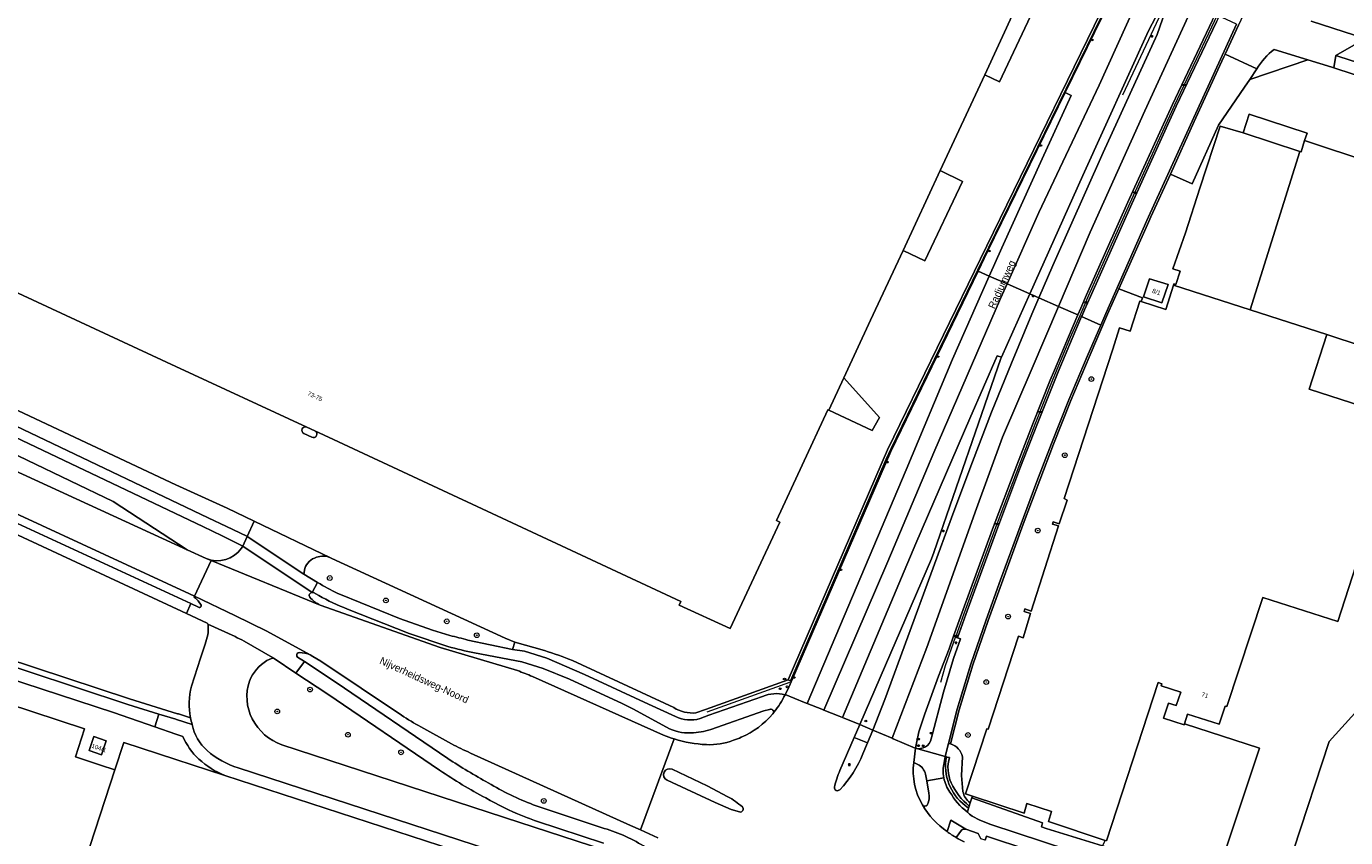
# Model space of a CAD drawing. Header units: metres. Extents: x 151448 to 154749, y 463108 to 465296.
# Tile 331 of 449: x 152975 to 153199, y 464502 to 464640. Entities that reach past the tile are written whole.
import ezdxf
from ezdxf.enums import TextEntityAlignment as Align

# ---------------------------------------------------------------- set-up
doc = ezdxf.new("R2010")
doc.units = ezdxf.units.M
doc.layers.get('0').update_dxf_attribs({"lineweight": 9})
for name, color, linetype, lineweight in [('B-PV-GR-BEPLANTING_CULTUUR_BODEMBEDEKKER-GV', 253, 'Continuous', 9), ('B-PV-GR-BOOM-S', 253, 'Continuous', 9), ('B-PV-IE-MEUBILAIR-S', 253, 'Continuous', 9), ('B-PV-IE-MEUBILAIR_WEGMEUBILAIR-G', 253, 'Continuous', 9), ('B-PV-IE-TERREINAFSCHEIDING_KUNSTMATIG_HEKWERK-G', 253, 'Continuous', 9), ('B-PV-IE-TERREINAFSCHEIDING_KUNSTMATIG_MUUR-G', 253, 'Continuous', 9), ('B-PV-OG-BEBOUWING-GV', 1, 'Continuous', 9), ('B-PV-OG-BEBOUWING-T18', 2, 'Continuous', 9), ('B-PV-OG-TERREIN_BEGROEID-GV', 253, 'Continuous', 9), ('B-PV-OG-TERREIN_ERF-GV', 253, 'Continuous', 9), ('B-PV-OG-TOPOGRAFIE-T18', 2, 'Continuous', 9), ('B-PV-VH-GESLOTENVERHARDING-GV', 253, 'Continuous', 9), ('B-PV-VH-GESLOTENVERHARDING_ASFALT-GV', 253, 'Continuous', 9), ('B-PV-VH-OPENVERHARDING-GV', 253, 'Continuous', 9), ('B-PV-VH-OPENVERHARDING_BETONSTRAATSTEEN-GV', 253, 'Continuous', 9), ('B-PV-VH-OPENVERHARDING_TEGEL-GV', 253, 'Continuous', 9)]:
    doc.layers.add(name, color=color, linetype=linetype, lineweight=lineweight)
doc.styles.add('Drong', font='txt', dxfattribs={"height": 1.8})
doc.styles.add('NLCS-ISO', font='txt')

# ---------------------------------------------------------------- blocks, each defined once
blk = doc.blocks.new('SIE-MEUBILAIR_BORD_VERKEER-SO')
blk.add_lwpolyline([(-0.5625, -0.5625), (0.5625, -0.5625), (0.5625, 0.5625), (-0.5625, 0.5625)], close=True)
at = {"style": 'NLCS-ISO'}
blk.add_text('vb', height=0.75, dxfattribs=at).set_placement((0, 0), align=Align.MIDDLE_CENTER)
blk = doc.blocks.new('SIE-MEUBILAIR_BORD_WEGWIJZER-SO')
blk.add_lwpolyline([(-0.75, -0.75), (0.75, -0.75), (0.75, 0.75), (-0.75, 0.75)], close=True)
at = {"style": 'NLCS-ISO'}
blk.add_text('ww', height=0.75, dxfattribs=at).set_placement((0, 0.125), align=Align.MIDDLE_CENTER)
blk = doc.blocks.new('SIE-MEUBILAIR_PAAL_LICHTMAST-SO')
for points in [[(-0.6, 0), (-1, 0)], [(-0.7, 0.7), (-0.4, 0.4)], [(0, 1), (0, 0.6)], [(0.4, 0.4), (0.7, 0.7)], [(1, 0), (0.6, 0)], [(-0.7, -0.7), (-0.4, -0.4)], [(0, -0.6), (0, -1)], [(0.4, -0.4), (0.7, -0.7)]]:
    blk.add_lwpolyline(points)
blk.add_circle((0, 0), 0.5)
blk = doc.blocks.new('SIE-MEUBILAIR_PAAL_VRI-SO')
blk.add_circle((0, 0), 0.75)
at = {"style": 'NLCS-ISO'}
blk.add_text('vri', height=0.75, dxfattribs=at).set_placement((-0.1, 0.1), align=Align.MIDDLE_CENTER)
blk = doc.blocks.new('SIE-MEUBILAIR_PAAL_VERKEERSBORD-SO')
blk.add_circle((0, 0), 0.75)
at = {"style": 'NLCS-ISO'}
blk.add_text('vb', height=0.75, dxfattribs=at).set_placement((0, 0.1), align=Align.MIDDLE_CENTER)
blk = doc.blocks.new('SIE-MEUBILAIR_PAAL_DRUKKNOPPAAL-SO')
blk.add_circle((0, 0), 0.75)
at = {"style": 'NLCS-ISO'}
blk.add_text('dk', height=0.75, dxfattribs=at).set_placement((0, 0.1), align=Align.MIDDLE_CENTER)
blk = doc.blocks.new('SIE-MEUBILAIR_PAAL_HECTOMETER-SO')
blk.add_circle((0, 0), 0.75)
at = {"style": 'NLCS-ISO'}
blk.add_text('hm', height=0.75, dxfattribs=at).set_placement((0.2, 0.1), align=Align.MIDDLE_CENTER)
blk = doc.blocks.new('SIE-MEUBILAIR_PUT_KOLK-SO')
blk.add_ellipse((0, 0), major_axis=(1.25, 0), ratio=0.54)
at = {"style": 'NLCS-ISO'}
blk.add_text('klk', height=0.75, dxfattribs=at).set_placement((0, 0), align=Align.MIDDLE_CENTER)
blk = doc.blocks.new('SGR-BOOM_GBKN-SO')
at = {"linetype": 'ByBlock', "lineweight": 18}
h = blk.add_hatch(color=0, dxfattribs=at)
h.dxf.hatch_style = 1
edge = h.paths.add_edge_path()
edge.add_arc((0, 0), 0.25, 0, 360)
at = {"color": 0, "linetype": 'ByBlock', "lineweight": 18}
for radius in [2, 0.25]:
    blk.add_circle((0, 0), radius, dxfattribs=at)
at = {"color": 0, "linetype": 'ByBlock', "lineweight": 18, "style": 'NLCS-ISO'}
blk.add_attdef('SOORT', (2.5, 0), '', height=1.5, dxfattribs=at)

msp = doc.modelspace()

# ---------------------------------------------------------------- linework, layer by layer
at = {"layer": 'B-PV-GR-BEPLANTING_CULTUUR_BODEMBEDEKKER-GV', "flags": 128}
msp.add_lwpolyline([(153221.767, 464632.012), (153202.701, 464638.215), (153197.658, 464635.362), (153198.156, 464635.202), (153224.085, 464626.86)], close=True, dxfattribs=at)
for points in [[(153184.175, 464633.089), (153182.979, 464631.283), (153192.854, 464634.606), (153187.114, 464636.387)], [(153008.612, 464555.131), (153012.114, 464553.477), (153012.149, 464553.454), (153013.348, 464556.023), (153008.724, 464558.256), (153000, 464562.219), (152930.013, 464595.085), (152927.114, 464604.795), (152923.397, 464606.54), (152921.494, 464602.349)], [(152937.479, 464589.029), (152947.385, 464584.294), (153005.497, 464556.602), (153008.612, 464555.131)]]:
    msp.add_lwpolyline(points, dxfattribs=at)
at = {"layer": 'B-PV-GR-BEPLANTING_CULTUUR_BODEMBEDEKKER-GV'}
msp.add_lwpolyline([(153187.114, 464636.387, 0.0864861), (153184.175, 464633.089)], format="xyb", dxfattribs=at)
at = {"layer": 'B-PV-IE-MEUBILAIR_WEGMEUBILAIR-G', "flags": 128}
for points in [[(153161.437, 464649.734), (153161.192, 464649.216), (153138.449, 464602.644), (153121.808, 464568.385), (153120.99, 464566.542), (153104.713, 464528.903), (153104.659, 464528.882)], [(153161.371, 464628.644), (153169.293, 464645.63)], [(153177.422, 464642.218), (153176.962, 464641.232), (153170.136, 464626.865), (153162.543, 464610.224), (153155.513, 464594.466), (153154.52, 464592.2), (153154.007, 464591.019)], [(153154.007, 464591.019), (153152.394, 464587.308), (153150.015, 464581.601), (153149.323, 464579.934), (153146.352, 464572.516), (153143.608, 464565.43), (153139.504, 464554.54), (153134.26, 464540.282), (153132.859, 464536.319)], [(153130.319, 464528.604), (153131.139, 464531.454), (153132.859, 464536.319)]]:
    msp.add_lwpolyline(points, dxfattribs=at)
at = {"layer": 'B-PV-IE-TERREINAFSCHEIDING_KUNSTMATIG_HEKWERK-G', "flags": 128}
for points in [[(153164.497, 464593.452), (153164.729, 464594.092), (153160.682, 464595.607)], [(153104.56, 464528.599), (153090.477, 464523.526)], [(153196.526, 464518.532), (153190.432, 464500)]]:
    msp.add_lwpolyline(points, dxfattribs=at)
at = {"layer": 'B-PV-IE-TERREINAFSCHEIDING_KUNSTMATIG_HEKWERK-G'}
msp.add_lwpolyline([(153131.283, 464515.911, 0.282505), (153134.497, 464507.635)], format="xyb", dxfattribs=at)
at = {"layer": 'B-PV-IE-TERREINAFSCHEIDING_KUNSTMATIG_MUUR-G', "flags": 128}
msp.add_lwpolyline([(153182.109, 464629.97), (153177.671, 464623.473), (153173.151, 464613.475)], dxfattribs=at)
at = {"layer": 'B-PV-OG-BEBOUWING-GV', "flags": 128}
for points in [[(152947.069, 464606.966), (153000, 464582.409), (153022.316, 464572.056), (153023.675, 464571.425), (153023.686, 464571.42), (153026.853, 464569.943), (153086.032, 464542.347), (153085.751, 464541.744), (153094.444, 464537.747), (153102.9, 464555.874), (153102.338, 464556.136), (153111.106, 464574.997), (153111.254, 464574.954), (153113.812, 464580.452), (153118.372, 464590.252), (153123.901, 464602.135), (153130.233, 464615.745), (153137.813, 464632.035), (153142.863, 464642.89)], [(153158.57, 464501.615), (153167.353, 464528.55), (153168.008, 464528.332), (153167.902, 464528.008), (153171.207, 464526.905), (153170.43, 464524.634), (153169.149, 464525.061), (153168.267, 464522.481), (153171.808, 464521.344), (153171.858, 464521.508), (153172.37, 464523.17), (153177.752, 464521.461), (153178.76, 464524.551), (153179.046, 464524.46), (153185.216, 464543.043), (153197.994, 464538.985), (153209.095, 464573.352), (153193.083, 464578.534), (153196.089, 464587.812), (153183.033, 464592.036), (153170.007, 464596.256), (153168.663, 464592.103), (153164.497, 464593.452), (153164.239, 464593.535), (153162.579, 464588.407), (153160.8, 464588.983), (153159.566, 464585.186), (153151.348, 464559.903), (153151.882, 464559.631), (153150.485, 464555.593), (153149.505, 464555.927), (153149.354, 464555.541), (153150.364, 464555.236), (153145.741, 464540.712), (153144.672, 464541.107), (153144.521, 464540.691), (153145.619, 464540.296), (153144.371, 464536.168), (153143.596, 464536.444), (153138.396, 464520.622), (153138.206, 464520.685), (153134.567, 464509.63), (153135.737, 464509.239), (153144.516, 464506.308), (153144.985, 464507.958), (153149.22, 464506.592), (153148.68, 464504.917), (153158.36, 464501.685)]]:
    msp.add_lwpolyline(points, dxfattribs=at)
for points in [[(153191.508, 464619.001), (153181.849, 464622.158), (153177.913, 464623.334), (153174.492, 464612.75), (153172.013, 464605.167), (153169.877, 464599.017), (153171.104, 464598.617), (153170.363, 464596.345), (153170.067, 464596.442), (153170.007, 464596.256), (153183.033, 464592.036)], [(153191.508, 464619.001), (153183.033, 464592.036), (153196.089, 464587.812), (153202.142, 464585.854), (153217.076, 464581.022), (153226.387, 464609.56), (153192.332, 464620.852), (153191.718, 464618.932)], [(153167.989, 464593.219), (153169.063, 464596.345), (153165.901, 464597.331), (153164.873, 464594.258)], [(152908.461, 464540.424), (152906.97, 464535.846), (152902.323, 464521.575), (152900.955, 464517.373), (152899.529, 464512.994), (152897.463, 464506.649), (152895.734, 464501.34), (152895.298, 464500), (152892.359, 464490.975), (152902.331, 464487.817), (152973.583, 464464.578), (152989.597, 464513.679), (152987.157, 464514.5), (152982.921, 464515.926), (152984.453, 464520.675), (152909.999, 464545.147), (152909.545, 464543.753)], [(152988.137, 464518.621), (152986.041, 464519.357), (152985.218, 464517.012), (152987.314, 464516.276)], [(153069.573, 464492.786), (153047.42, 464500), (153008.319, 464512.734), (153000, 464515.442), (152991.145, 464518.363), (152989.597, 464513.679), (152973.583, 464464.578), (152960.621, 464424.837), (152965.917, 464423.128), (153000, 464412.399), (153033.406, 464401.137), (153038.955, 464399.213)]]:
    msp.add_lwpolyline(points, close=True, dxfattribs=at)
at = {"layer": 'B-PV-OG-TERREIN_BEGROEID-GV', "flags": 128}
for points in [[(153011.196, 464551.437), (153011.419, 464551.81), (153007.872, 464553.526), (153004.585, 464555.117), (152945.239, 464583.352), (152942.835, 464584.46), (152941.724, 464581.996), (152942.533, 464581.622), (152943.996, 464580.89)], [(152961.224, 464569.821), (152967.287, 464569.929), (152989.292, 464559.386), (153001.914, 464551.174), (153005.185, 464549.678)], [(153004.293, 464541.72), (153003.809, 464542.477), (153003.58, 464542.701), (153003.343, 464542.917), (153003.098, 464543.124), (153003.172, 464543.283), (153002.321, 464543.69), (152958.833, 464563.75), (152953.569, 464563.228), (152949.483, 464565.146), (152948.879, 464563.962), (152952.355, 464562.332), (152953.161, 464561.974), (152966.339, 464558.16)], [(152972.262, 464555.979), (153002.556, 464542.004)], [(153001.191, 464519.402), (153000, 464519.801), (152996.415, 464521.029), (152989.382, 464523.439), (152964.858, 464531.443), (152930.518, 464542.826), (152899.269, 464553.034), (152895.97, 464543.122), (152895.734, 464542.312)], [(153005.327, 464538.695), (153001.788, 464540.339), (152971.526, 464554.396)], [(153021.982, 464547.979), (153021.815, 464547.036), (153024.138, 464545.626), (153024.577, 464545.359)], [(153049.759, 464535.758), (153057.358, 464534.192), (153057.744, 464535.464), (153056.121, 464536.099), (153026.6, 464549.702), (153026.356, 464549.818)], [(152902.519, 464542.359), (152903.564, 464545.567), (152903.603, 464545.688), (152909.545, 464543.753), (152909.999, 464545.147), (152984.453, 464520.675), (152982.921, 464515.926), (152987.157, 464514.5), (152989.597, 464513.679), (152991.145, 464518.363), (153000, 464515.442), (153008.319, 464512.734)], [(153024.353, 464543.389), (153023.434, 464543.893)], [(153028.041, 464543.543), (153038.12, 464539.49), (153043.717, 464537.492), (153046.696, 464536.552)], [(153002.508, 464522.541), (153000.437, 464523.219), (153000.303, 464523.263), (152992.116, 464525.779), (152949.183, 464539.939), (152944.529, 464541.515), (152944.128, 464540.595), (152948.866, 464538.991), (152991.812, 464524.826), (152997.126, 464523.191), (152999.999, 464522.308), (153000.125, 464522.269), (153002.774, 464521.401)], [(152944.529, 464541.515), (152949.183, 464539.939), (152992.116, 464525.779), (153000.303, 464523.263), (153000.437, 464523.219), (153002.508, 464522.541)], [(153002.556, 464542.004), (153003.867, 464541.399)], [(153024.6, 464541.715), (153045.007, 464534.556), (153058.202, 464530.591)], [(153046.361, 464534.716), (153039.757, 464536.931), (153029.223, 464541.071)], [(153002.637, 464527.942), (153004.205, 464532.742), (153004.983, 464535.09)], [(153016.313, 464532.686), (153015.52, 464532.321)], [(153044.933, 464513.629), (153025.867, 464526.584), (153020.466, 464530.162), (153016.758, 464532.642)], [(153020.749, 464532.887), (153021.892, 464532.171), (153027.293, 464528.571), (153046.338, 464515.642)], [(153038.439, 464523.022), (153024.699, 464532.194), (153023.336, 464533.022), (153022.904, 464533.258)], [(153076.054, 464524.992), (153067.094, 464529.131), (153062.596, 464530.944), (153058.933, 464532.066), (153050.906, 464533.635)], [(153060.75, 464529.578), (153083.093, 464519.627)], [(153083.599, 464520.95), (153077.886, 464524.086)], [(153101.159, 464523.998), (153100.201, 464523.742), (153091.154, 464520.553)], [(153101.719, 464523.226), (153101.966, 464523.56), (153101.713, 464523.854)], [(153046.959, 464518.118), (153041.757, 464521.009)], [(153018.072, 464517.957), (153058.589, 464504.734), (153073.094, 464500), (153073.721, 464499.796)], [(153082.136, 464502.127), (153079.184, 464503.457), (153077.48, 464504.225), (153050.21, 464516.559)], [(153060.906, 464507.752), (153073, 464503.738)], [(153072.842, 464501.212), (153061.429, 464504.962)], [(153133.857, 464503.426), (153132.957, 464502.161)], [(153174.876, 464485.954), (153181.011, 464488.212), (153175.786, 464489.968), (153175.555, 464489.297), (153174.797, 464489.515), (153174.37, 464490.432), (153166.031, 464493.186), (153165.785, 464492.508), (153165.053, 464492.737), (153164.572, 464493.638), (153150.148, 464498.423), (153149.929, 464497.746), (153149.184, 464497.986), (153148.702, 464498.883), (153145.34, 464500), (153138.141, 464502.392), (153137.915, 464501.715), (153137.176, 464501.941), (153136.701, 464502.877), (153134.592, 464503.607)]]:
    msp.add_lwpolyline(points, dxfattribs=at)
at = {"layer": 'B-PV-OG-TERREIN_BEGROEID-GV'}
for points in [[(153005.185, 464549.678, 0.3451912), (153011.196, 464551.437)], [(153026.356, 464549.818, 0.1886905), (153023.95, 464549.894)], [(153023.95, 464549.894, 0.2526383), (153021.982, 464547.979)], [(153023.248, 464543.923, 0.5945177), (153022.818, 464543.096)], [(153023.434, 464543.893, 0.0855316), (153023.248, 464543.923)], [(153029.223, 464541.071, -0.034994), (153024.353, 464543.389)], [(153024.577, 464545.359, 0.0333908), (153028.041, 464543.543)], [(153003.867, 464541.399, 0.2154358), (153004.089, 464541.349)], [(153004.089, 464541.349, 0.4640937), (153004.293, 464541.72)], [(153022.818, 464543.096, 0.0901386), (153024.6, 464541.715)], [(153005.441, 464538.533, 0.0504588), (153005.327, 464538.695)], [(153004.983, 464535.09, 0.1023551), (153005.525, 464538.354)], [(153005.525, 464538.354, 0.0430729), (153005.441, 464538.533)], [(153046.696, 464536.552, -0.0307391), (153049.759, 464535.758)], [(153050.906, 464533.635, -0.0283986), (153046.361, 464534.716)], [(153015.52, 464532.321, 0.1616425), (153012.546, 464528.818)], [(153016.623, 464532.729, 0.2417588), (153016.313, 464532.686)], [(153016.758, 464532.642, 0.1260758), (153016.623, 464532.729)], [(153020.587, 464533.292, 0.2230746), (153020.749, 464532.887)], [(153020.659, 464533.527, 0.1196514), (153020.587, 464533.292)], [(153021.053, 464533.655, 0.1725207), (153020.659, 464533.527)], [(153022.904, 464533.258, 0.1149972), (153021.053, 464533.655)], [(153058.202, 464530.591, -0.0239065), (153060.75, 464529.578)], [(153002.508, 464522.541, -0.1057183), (153002.637, 464527.942)], [(153012.546, 464528.818, 0.2037874), (153013.028, 464522.38)], [(153041.757, 464521.009, -0.029121), (153038.439, 464523.022)], [(153077.886, 464524.086, 0.0196933), (153076.054, 464524.992)], [(153096.339, 464519.25, 0.1115757), (153101.719, 464523.226)], [(153101.713, 464523.854, 0.3144194), (153101.159, 464523.998)], [(153002.774, 464521.401, -0.0227941), (153002.508, 464522.541)], [(153013.028, 464522.38, 0.1940459), (153018.072, 464517.957)], [(153087.773, 464519.999, -0.1396311), (153083.599, 464520.95)], [(153003.908, 464515.54, -0.1065254), (153001.191, 464519.402)], [(153083.093, 464519.627, 0.0221622), (153084.889, 464518.971)], [(153084.889, 464518.971, 0.0647899), (153090.403, 464517.99)], [(153091.154, 464520.553, -0.0733682), (153087.773, 464519.999)], [(153090.403, 464517.99, 0.1035381), (153095.01, 464518.753)], [(153095.01, 464518.753, 0.0231794), (153096.339, 464519.25)], [(153050.21, 464516.559, -0.0150126), (153046.959, 464518.118)], [(153008.319, 464512.734, -0.0888312), (153003.908, 464515.54)], [(153046.338, 464515.642, 0.0218723), (153053.239, 464511.477)], [(153052.802, 464508.908, -0.0249682), (153044.933, 464513.629)], [(153053.239, 464511.477, 0.0437061), (153060.906, 464507.752)], [(153059.041, 464505.858, -0.0358713), (153052.802, 464508.908)], [(153061.429, 464504.962, -0.0141336), (153059.041, 464505.858)], [(153073, 464503.738, -0.0679398), (153080.098, 464500.478)], [(153134.592, 464503.607, 0.2053837), (153133.857, 464503.426)], [(153132.957, 464502.161, 0.022716), (153134.315, 464501.444)]]:
    msp.add_lwpolyline(points, format="xyb", dxfattribs=at)
at = {"layer": 'B-PV-OG-TERREIN_BEGROEID-GV', "flags": 128}
msp.add_lwpolyline([(152988.137, 464518.621), (152987.314, 464516.276), (152985.218, 464517.012), (152986.041, 464519.357)], close=True, dxfattribs=at)
at = {"layer": 'B-PV-OG-TERREIN_ERF-GV', "flags": 128}
for points in [[(153022.316, 464572.056), (153000, 464582.409), (152947.069, 464606.966), (152983.152, 464684.06), (152974.393, 464688.195), (152978.965, 464698.066), (152975.804, 464702.567), (152981.45, 464706.483), (152979.178, 464709.802), (152978.359, 464709.23), (152974.423, 464706.481)], [(153088.62, 464523.402), (153090.259, 464523.993), (153104.305, 464529.056), (153121.236, 464568.171), (153138.162, 464602.936), (153161.042, 464649.865), (153131.817, 464663.439), (153128.506, 464660.352)], [(153135.692, 464646.265), (153142.863, 464642.89), (153137.813, 464632.035), (153140.342, 464630.863), (153145.615, 464642.064)], [(153145.615, 464642.064), (153140.342, 464630.863), (153137.813, 464632.035), (153130.233, 464615.745)], [(153223.831, 464624.571), (153197.288, 464633.232), (153196.953, 464633.334), (153192.854, 464634.606), (153182.979, 464631.283), (153182.109, 464629.97), (153177.671, 464623.473), (153173.151, 464613.475), (153169.447, 464615.165), (153166.142, 464607.867), (153165.786, 464607.081), (153160.679, 464595.605), (153164.729, 464594.092), (153164.497, 464593.452), (153168.663, 464592.103), (153170.007, 464596.256), (153170.067, 464596.442), (153170.363, 464596.345), (153171.104, 464598.617), (153169.877, 464599.017), (153172.013, 464605.167), (153174.492, 464612.75), (153177.913, 464623.334), (153181.849, 464622.158), (153182.867, 464625.374), (153192.738, 464622.099), (153192.332, 464620.852)], [(153192.332, 464620.852), (153226.387, 464609.56)], [(153130.233, 464615.745), (153134.034, 464613.896), (153127.602, 464600.396), (153123.901, 464602.135), (153118.372, 464590.252), (153113.812, 464580.452), (153119.883, 464573.714), (153118.637, 464571.467), (153111.254, 464574.954), (153111.106, 464574.997), (153102.338, 464556.136), (153102.9, 464555.874), (153094.444, 464537.747), (153085.751, 464541.744), (153086.032, 464542.347), (153026.853, 464569.943), (153023.686, 464571.42)], [(152930.013, 464595.085), (153000, 464562.219), (153008.724, 464558.256), (153013.348, 464556.023), (153026.356, 464549.818), (153026.6, 464549.702), (153056.121, 464536.099), (153057.744, 464535.464), (153062.808, 464534.012)], [(153164.497, 464593.452), (153164.729, 464594.092), (153160.679, 464595.605), (153158.755, 464591.282), (153155.603, 464583.973), (153152.518, 464576.57), (153149.548, 464569.159), (153147.187, 464563.031), (153144.365, 464555.525), (153138.387, 464539.139), (153135.793, 464531.584), (153133.477, 464523.928), (153131.993, 464518.114)], [(153135.338, 464508.07), (153135.631, 464508.93), (153135.737, 464509.239), (153134.567, 464509.63), (153138.206, 464520.685), (153138.396, 464520.622), (153143.596, 464536.444), (153144.371, 464536.168), (153145.619, 464540.296), (153144.521, 464540.691), (153144.672, 464541.107), (153145.741, 464540.712), (153150.364, 464555.236), (153149.354, 464555.541), (153149.505, 464555.927), (153150.485, 464555.593), (153151.882, 464559.631), (153151.348, 464559.903), (153159.566, 464585.186), (153160.8, 464588.983), (153162.579, 464588.407), (153164.239, 464593.535), (153164.497, 464593.452)], [(153202.142, 464585.854), (153196.089, 464587.812), (153193.083, 464578.534), (153209.095, 464573.352), (153197.994, 464538.985), (153185.216, 464543.043), (153179.046, 464524.46), (153178.76, 464524.551), (153177.752, 464521.461), (153172.37, 464523.17), (153171.858, 464521.508), (153184.64, 464517.395), (153178.855, 464500), (153177.013, 464494.463), (153182.514, 464492.651), (153182.518, 464492.622), (153186.784, 464491.115), (153187.464, 464490.897), (153187.472, 464490.946), (153187.471, 464491.008), (153190.432, 464500), (153196.526, 464518.532), (153201.404, 464523.897)], [(153021.811, 464570.969), (153023.172, 464570.338)], [(153023.172, 464570.338), (153021.811, 464570.969)], [(153023.686, 464571.42), (153023.675, 464571.425), (153022.316, 464572.056)], [(153067.566, 464532.315), (153084.836, 464524.289)], [(153131.993, 464518.114), (153131.652, 464518.189), (153131.083, 464515.957), (153131.283, 464515.911), (153131.423, 464515.879), (153131.837, 464515.826)], [(153131.283, 464515.911), (153131.083, 464515.957), (153130.894, 464514.957)], [(153131.837, 464515.826), (153131.423, 464515.879), (153131.283, 464515.911)], [(153134.102, 464510.016), (153133.86, 464512.736), (153134.022, 464515.9)], [(153134.022, 464515.9), (153133.86, 464512.736), (153134.102, 464510.016)], [(153135.069, 464507.187), (153134.497, 464507.635)], [(153134.497, 464507.635), (153135.069, 464507.187), (153135.173, 464507.53)], [(153135.173, 464507.53), (153135.338, 464508.07)], [(153134.864, 464506.507), (153135.069, 464507.187)]]:
    msp.add_lwpolyline(points, dxfattribs=at)
for points in [[(153169.447, 464615.165), (153173.151, 464613.475), (153177.671, 464623.473), (153182.109, 464629.97), (153182.979, 464631.283), (153184.175, 464633.089), (153178.785, 464635.572), (153178.781, 464635.564), (153178.586, 464635.14), (153177.55, 464632.896), (153173.486, 464624.085)], [(153181.849, 464622.158), (153191.508, 464619.001), (153191.718, 464618.932), (153192.332, 464620.852), (153192.738, 464622.099), (153182.867, 464625.374)], [(153123.901, 464602.135), (153127.602, 464600.396), (153134.034, 464613.896), (153130.233, 464615.745)], [(153167.989, 464593.219), (153164.873, 464594.258), (153165.901, 464597.331), (153169.063, 464596.345)], [(153113.812, 464580.452), (153111.254, 464574.954), (153118.637, 464571.467), (153119.883, 464573.714)], [(153158.36, 464501.685), (153157.877, 464500.765), (153160.198, 464500), (153177.013, 464494.463), (153178.855, 464500), (153184.64, 464517.395), (153171.858, 464521.508), (153171.808, 464521.344), (153168.267, 464522.481), (153169.149, 464525.061), (153170.43, 464524.634), (153171.207, 464526.905), (153167.902, 464528.008), (153168.008, 464528.332), (153167.353, 464528.55), (153158.57, 464501.615)], [(153187.464, 464490.897), (153196.7, 464487.936), (153198.189, 464487.459), (153198.405, 464487.39), (153206.007, 464484.953), (153207.378, 464484.514), (153207.941, 464484.333), (153216.717, 464481.52), (153217.211, 464482.999), (153216.894, 464483.107), (153218.163, 464486.85), (153218.465, 464486.75), (153221.494, 464495.817), (153218.25, 464496.844), (153219.123, 464499.662), (153222.429, 464498.615), (153226.237, 464510.016), (153224.987, 464515.99), (153201.404, 464523.897), (153196.526, 464518.532), (153190.432, 464500), (153187.471, 464491.008), (153187.472, 464490.946)], [(153144.516, 464506.308), (153135.737, 464509.239), (153135.631, 464508.93), (153147.646, 464504.663), (153147.468, 464504.009), (153148.308, 464503.725), (153157.877, 464500.765), (153158.36, 464501.685), (153148.68, 464504.917), (153149.22, 464506.592), (153144.985, 464507.958)]]:
    msp.add_lwpolyline(points, close=True, dxfattribs=at)
at = {"layer": 'B-PV-OG-TERREIN_ERF-GV'}
for points in [[(153022.316, 464572.056, 0.997784), (153021.811, 464570.969)], [(153021.811, 464570.969, -0.997784), (153022.316, 464572.056)], [(153023.172, 464570.338, 0.9962674), (153023.686, 464571.42)], [(153023.686, 464571.42, -0.9962674), (153023.172, 464570.338)], [(153062.808, 464534.012, -0.0212259), (153067.566, 464532.315)], [(153084.836, 464524.289, 0.162016), (153088.62, 464523.402)], [(153134.022, 464515.9, 0.2834703), (153131.993, 464518.114)], [(153131.993, 464518.114, -0.2834703), (153134.022, 464515.9)], [(153130.894, 464514.957, 0.1033683), (153130.854, 464512.345)], [(153134.497, 464507.635, -0.282505), (153131.283, 464515.911)], [(153131.283, 464515.911, 0.282505), (153134.497, 464507.635)], [(153131.837, 464515.826, 0.1880321), (153132.109, 464511.497)], [(153132.109, 464511.497, -0.1880321), (153131.837, 464515.826)], [(153130.854, 464512.345, 0.1091243), (153131.895, 464509.915)], [(153131.895, 464509.915, 0.103024), (153134.864, 464506.507)], [(153132.109, 464511.497, 0.1159211), (153135.173, 464507.53)], [(153135.173, 464507.53, -0.1159211), (153132.109, 464511.497)], [(153135.338, 464508.07, -0.1817156), (153134.102, 464510.016)], [(153134.102, 464510.016, 0.1817156), (153135.338, 464508.07)]]:
    msp.add_lwpolyline(points, format="xyb", dxfattribs=at)
at = {"layer": 'B-PV-VH-GESLOTENVERHARDING-GV', "flags": 128}
for points in [[(153161.042, 464649.865), (153138.162, 464602.936), (153121.236, 464568.171), (153104.305, 464529.056), (153104.447, 464528.966), (153104.659, 464528.882), (153104.878, 464528.796), (153121.798, 464567.924), (153136.686, 464598.632), (153138.244, 464601.846), (153151.522, 464629.075), (153161.567, 464649.673), (153161.437, 464649.734), (153161.064, 464649.909), (153161.043, 464649.866)], [(153161.567, 464649.673), (153151.522, 464629.075), (153152.568, 464628.526), (153147.595, 464617.735), (153140.717, 464602.595), (153138.592, 464597.794), (153141.636, 464596.456), (153147.05, 464608.584), (153157.296, 464630.279), (153165.296, 464647.919)], [(153169.294, 464645.63), (153169.45, 464645.966), (153165.296, 464647.919), (153157.296, 464630.279), (153147.05, 464608.584), (153141.636, 464596.456), (153145.481, 464594.766), (153154.537, 464614.93), (153165.747, 464639.55), (153168.975, 464645.797)], [(153169.45, 464645.966), (153169.294, 464645.63), (153169.471, 464645.537), (153167.185, 464638.907), (153157.993, 464618.831), (153149.448, 464599.61), (153147.052, 464594.075), (153150.38, 464592.613), (153155.758, 464605.236), (153165.11, 464625.931), (153173.455, 464644.083)], [(153173.455, 464644.083), (153165.11, 464625.931), (153155.758, 464605.236), (153150.38, 464592.613), (153153.681, 464591.162), (153153.75, 464591.321), (153154.193, 464592.343), (153155.187, 464594.61), (153162.218, 464610.371), (153169.813, 464627.016), (153176.639, 464641.384), (153176.994, 464642.145), (153177.32, 464642), (153177.422, 464642.218), (153177.25, 464642.298), (153173.748, 464643.945)], [(153157.578, 464589.449), (153158.427, 464591.423), (153165.464, 464607.221), (153173.144, 464624.183), (153180.739, 464640.658), (153177.422, 464642.218), (153177.32, 464642), (153177.646, 464641.856), (153177.285, 464641.08), (153170.459, 464626.714), (153162.868, 464610.077), (153155.839, 464594.322), (153154.847, 464592.057), (153154.408, 464591.048), (153154.333, 464590.876)], [(153136.686, 464598.632), (153138.592, 464597.794), (153140.717, 464602.595), (153147.595, 464617.735), (153152.568, 464628.526), (153151.522, 464629.075), (153138.244, 464601.846)], [(153104.878, 464528.796), (153104.833, 464528.696), (153104.25, 464527.392), (153103.814, 464526.502), (153107.102, 464525.193), (153107.567, 464525.008), (153124.455, 464564.796), (153132.326, 464583.637), (153138.592, 464597.794), (153136.686, 464598.632), (153121.798, 464567.924)], [(153141.636, 464596.456), (153138.592, 464597.794), (153132.326, 464583.637), (153124.455, 464564.796), (153107.567, 464525.008), (153110.07, 464524.012), (153110.415, 464523.875), (153121.3, 464549.195), (153129.13, 464567.742), (153140.52, 464593.955)], [(153140.687, 464583.968), (153145.481, 464594.766), (153141.636, 464596.456), (153140.52, 464593.955), (153129.13, 464567.742), (153121.3, 464549.195), (153110.415, 464523.875), (153113.01, 464522.842), (153113.596, 464522.603), (153126.103, 464552.228), (153135.3, 464573.552), (153139.959, 464584.218)], [(153147.052, 464594.075), (153145.481, 464594.766), (153140.687, 464583.968), (153140.59, 464583.749), (153129.164, 464550.693), (153128.773, 464549.651), (153116.548, 464521.4), (153118.771, 464520.476), (153120.777, 464525.674), (153132.555, 464557.697), (153135.721, 464566.162), (153138.997, 464574.584), (153142.36, 464582.97), (153145.859, 464591.318)], [(153147.052, 464594.075), (153145.859, 464591.318), (153142.36, 464582.97), (153138.997, 464574.584), (153135.721, 464566.162), (153132.555, 464557.697), (153120.777, 464525.674), (153118.771, 464520.476), (153122.061, 464519.074), (153127.947, 464534.562), (153136.406, 464558.225), (153140.847, 464570.366), (153145.902, 464582.099), (153150.38, 464592.613)], [(153122.061, 464519.074), (153122.222, 464519.005), (153125.991, 464517.395), (153126.045, 464517.372), (153126.614, 464520.164), (153127.602, 464523.214), (153129.957, 464529.656), (153131.777, 464534.324), (153132.523, 464536.438), (153133.925, 464540.403), (153139.17, 464554.664), (153143.275, 464565.557), (153146.02, 464572.647), (153148.993, 464580.069), (153149.686, 464581.738), (153152.066, 464587.448), (153153.681, 464591.162), (153150.38, 464592.613), (153145.902, 464582.099), (153140.847, 464570.366), (153136.406, 464558.225), (153127.947, 464534.562)], [(153116.548, 464521.4), (153128.773, 464549.651), (153129.164, 464550.693), (153140.59, 464583.749), (153140.687, 464583.968), (153139.959, 464584.218), (153135.3, 464573.552), (153126.103, 464552.228), (153113.596, 464522.603)]]:
    msp.add_lwpolyline(points, close=True, dxfattribs=at)
for points in [[(153176.639, 464641.384), (153169.813, 464627.016), (153162.218, 464610.371), (153155.187, 464594.61), (153154.193, 464592.343), (153153.75, 464591.321), (153153.681, 464591.162), (153152.066, 464587.448), (153149.686, 464581.738), (153148.993, 464580.069), (153146.02, 464572.647), (153143.275, 464565.557), (153139.17, 464554.664), (153133.925, 464540.403), (153132.523, 464536.438), (153132.833, 464536.328), (153132.859, 464536.319), (153133.191, 464536.19), (153134.595, 464540.161), (153139.838, 464554.416), (153143.941, 464565.303), (153146.684, 464572.385), (153149.653, 464579.799), (153150.344, 464581.464), (153152.722, 464587.168), (153154.333, 464590.876), (153154.408, 464591.048), (153154.847, 464592.057), (153155.839, 464594.322), (153162.868, 464610.077), (153170.459, 464626.714), (153177.285, 464641.08)], [(153126.045, 464517.372), (153131.083, 464515.957), (153131.652, 464518.189), (153133.14, 464524.03), (153135.463, 464531.697), (153138.063, 464539.259), (153140.517, 464546.029), (153143.848, 464555.134), (153146.725, 464562.788), (153149.204, 464569.283), (153152.177, 464576.687), (153155.269, 464584.079), (153157.578, 464589.449), (153154.333, 464590.876), (153152.722, 464587.168), (153150.344, 464581.464), (153149.653, 464579.799), (153146.684, 464572.385), (153143.941, 464565.303), (153139.838, 464554.416), (153134.595, 464540.161), (153133.191, 464536.19), (153133.695, 464535.994), (153132.524, 464532.685), (153130.82, 464526.903), (153128.701, 464518.972)]]:
    msp.add_lwpolyline(points, dxfattribs=at)
at = {"layer": 'B-PV-VH-GESLOTENVERHARDING-GV'}
msp.add_lwpolyline([(153128.701, 464518.972, -0.4224558), (153126.045, 464517.372)], format="xyb", dxfattribs=at)
at = {"layer": 'B-PV-VH-GESLOTENVERHARDING_ASFALT-GV', "flags": 128}
for points in [[(153193.434, 464641.203), (153200.808, 464638.83), (153201.002, 464638.768), (153202.701, 464638.215)], [(152926.434, 464577.992), (152933.804, 464575.521), (152958.833, 464563.75), (153002.321, 464543.69), (153003.172, 464543.283), (153006.002, 464549.343), (153005.185, 464549.678), (153001.914, 464551.174), (152961.224, 464569.821), (152959.066, 464570.865), (152923.484, 464587.424), (152924.761, 464589.871)], [(153058.202, 464530.591), (153045.007, 464534.556), (153024.6, 464541.715), (153006.002, 464549.343), (153003.172, 464543.283)], [(153003.172, 464543.283), (153010.057, 464539.988), (153015.51, 464537.29), (153022.904, 464533.258), (153023.336, 464533.022), (153024.699, 464532.194), (153038.439, 464523.022)], [(153083.093, 464519.627), (153060.75, 464529.578)], [(153113.141, 464513.578), (153115.576, 464519.235), (153116.548, 464521.4), (153113.596, 464522.603), (153113.01, 464522.842), (153110.415, 464523.875), (153110.07, 464524.012), (153107.567, 464525.008), (153107.102, 464525.193), (153103.814, 464526.502), (153103.813, 464526.501)], [(153101.966, 464523.56), (153101.719, 464523.226)], [(153041.757, 464521.009), (153046.959, 464518.118)], [(153050.21, 464516.559), (153077.48, 464504.225), (153079.184, 464503.457), (153084.889, 464518.971)], [(153084.889, 464518.971), (153079.184, 464503.457), (153082.136, 464502.127)], [(153125.727, 464514.934), (153126.045, 464517.372), (153125.991, 464517.395), (153122.222, 464519.005), (153122.061, 464519.074), (153118.771, 464520.476), (153117.856, 464518.283), (153117.055, 464516.436)], [(153130.894, 464514.957), (153131.083, 464515.957), (153126.045, 464517.372), (153125.727, 464514.934), (153126.673, 464514.509)], [(153096.055, 464506.526), (153094.641, 464506.962), (153091.871, 464508.14), (153083.693, 464511.955)], [(153084.538, 464513.812), (153090.521, 464510.974), (153094.064, 464509.119)], [(153127.779, 464512.664), (153127.929, 464511.826), (153130.854, 464512.345)]]:
    msp.add_lwpolyline(points, dxfattribs=at)
msp.add_lwpolyline([(153001.914, 464551.174), (152989.292, 464559.386), (152967.287, 464569.929), (152961.224, 464569.821)], close=True, dxfattribs=at)
at = {"layer": 'B-PV-VH-GESLOTENVERHARDING_ASFALT-GV'}
for points in [[(153060.75, 464529.578, 0.0239065), (153058.202, 464530.591)], [(153103.813, 464526.501, -0.0464238), (153101.966, 464523.56)], [(153038.439, 464523.022, 0.029121), (153041.757, 464521.009)], [(153101.719, 464523.226, -0.1115757), (153096.339, 464519.25)], [(153084.889, 464518.971, -0.0221622), (153083.093, 464519.627)], [(153090.403, 464517.99, -0.0647899), (153084.889, 464518.971)], [(153095.01, 464518.753, -0.1035381), (153090.403, 464517.99)], [(153096.339, 464519.25, -0.0231794), (153095.01, 464518.753)], [(153046.959, 464518.118, 0.0150126), (153050.21, 464516.559)], [(153117.055, 464516.436, -0.0964742), (153113.111, 464510.317)], [(153127.198, 464507.763, -0.1674976), (153125.727, 464514.934)], [(153126.673, 464514.509, -0.2016264), (153127.779, 464512.664)], [(153130.854, 464512.345, -0.1033683), (153130.894, 464514.957)], [(153083.693, 464511.955, -0.9881551), (153084.538, 464513.812)], [(153112.203, 464510.752, -0.0494904), (153113.141, 464513.578)], [(153113.111, 464510.317, -0.7454516), (153112.203, 464510.752)], [(153094.064, 464509.119, -0.0512628), (153096.529, 464507.404)], [(153096.529, 464507.404, -0.747081), (153096.055, 464506.526)], [(153131.407, 464503.195, -0.1192899), (153127.198, 464507.763)], [(153132.957, 464502.161, -0.0270914), (153131.407, 464503.195)], [(153134.315, 464501.444, -0.022716), (153132.957, 464502.161)]]:
    msp.add_lwpolyline(points, format="xyb", dxfattribs=at)
at = {"layer": 'B-PV-VH-OPENVERHARDING-GV', "flags": 128}
msp.add_lwpolyline([(153169.294, 464645.63), (153168.975, 464645.797), (153165.747, 464639.55), (153154.537, 464614.93), (153145.481, 464594.766), (153147.052, 464594.075), (153149.448, 464599.61), (153157.993, 464618.831), (153167.185, 464638.907), (153169.471, 464645.537)], close=True, dxfattribs=at)
for points in [[(153180.739, 464640.658), (153173.144, 464624.183), (153165.464, 464607.221), (153158.427, 464591.423), (153157.578, 464589.449), (153155.269, 464584.079), (153152.177, 464576.687), (153149.204, 464569.283), (153146.725, 464562.788), (153143.848, 464555.134), (153140.517, 464546.029), (153138.063, 464539.259), (153135.463, 464531.697), (153133.14, 464524.03), (153131.652, 464518.189), (153131.993, 464518.114), (153133.477, 464523.928), (153135.793, 464531.584), (153138.387, 464539.139), (153144.365, 464555.525), (153147.187, 464563.031), (153149.548, 464569.159), (153152.518, 464576.57), (153155.603, 464583.973), (153158.755, 464591.282), (153160.679, 464595.605), (153165.786, 464607.081), (153166.142, 464607.867), (153169.447, 464615.165), (153173.486, 464624.085), (153177.55, 464632.896), (153178.586, 464635.14), (153178.781, 464635.564), (153178.785, 464635.572), (153181.061, 464640.506)], [(153128.701, 464518.972), (153130.82, 464526.903), (153132.524, 464532.685), (153133.695, 464535.994), (153133.191, 464536.19), (153132.859, 464536.319), (153132.833, 464536.328), (153132.523, 464536.438), (153131.777, 464534.324), (153129.957, 464529.656), (153127.602, 464523.214), (153126.614, 464520.164), (153126.045, 464517.372)]]:
    msp.add_lwpolyline(points, dxfattribs=at)
at = {"layer": 'B-PV-VH-OPENVERHARDING-GV'}
msp.add_lwpolyline([(153126.045, 464517.372, 0.4224558), (153128.701, 464518.972)], format="xyb", dxfattribs=at)
at = {"layer": 'B-PV-VH-OPENVERHARDING_BETONSTRAATSTEEN-GV', "flags": 128}
for points in [[(153183.824, 464646.469), (153182.777, 464644.21), (153181.862, 464642.234), (153181.061, 464640.506), (153178.785, 464635.572), (153184.175, 464633.089)], [(153197.288, 464633.232), (153197.658, 464635.362), (153202.701, 464638.215), (153201.002, 464638.768), (153200.808, 464638.83), (153193.434, 464641.203)], [(153187.114, 464636.387), (153192.854, 464634.606), (153196.953, 464633.334), (153197.288, 464633.232)], [(152933.496, 464590.734), (152926.526, 464593.689), (152922.831, 464595.28), (152922.183, 464593.595), (152935.435, 464587.964), (152939.977, 464585.844), (152942.835, 464584.46), (152945.239, 464583.352), (153004.585, 464555.117), (153007.872, 464553.526), (153011.419, 464551.81), (153012.149, 464553.454)], [(153012.149, 464553.454), (153012.114, 464553.477), (153008.612, 464555.131), (153005.497, 464556.602), (152947.385, 464584.294), (152937.479, 464589.029)], [(153001.788, 464540.339), (153002.556, 464542.004), (152972.262, 464555.979)], [(153026.356, 464549.818), (153013.348, 464556.023), (153012.149, 464553.454), (153021.815, 464547.036), (153021.982, 464547.979)], [(152971.526, 464554.396), (153001.788, 464540.339)], [(153023.248, 464543.923), (153011.419, 464551.81), (153011.196, 464551.437)], [(153005.185, 464549.678), (153006.002, 464549.343), (153024.6, 464541.715)], [(153024.577, 464545.359), (153024.138, 464545.626), (153023.248, 464543.923)], [(153022.904, 464533.258), (153015.51, 464537.29), (153010.057, 464539.988), (153003.172, 464543.283), (153003.098, 464543.124), (153003.343, 464542.917), (153003.58, 464542.701), (153003.809, 464542.477), (153004.293, 464541.72)], [(153023.434, 464543.893), (153024.353, 464543.389)], [(153046.696, 464536.552), (153043.717, 464537.492), (153038.12, 464539.49), (153028.041, 464543.543)], [(153003.867, 464541.399), (153002.556, 464542.004), (153001.788, 464540.339), (153005.327, 464538.695)], [(153029.223, 464541.071), (153039.757, 464536.931), (153046.361, 464534.716)], [(153005.441, 464538.533), (153010.092, 464536.414)], [(153010.092, 464536.414), (153005.441, 464538.533)], [(153004.983, 464535.09), (153004.205, 464532.742), (153002.637, 464527.942)], [(153011.617, 464535.63), (153016.47, 464532.845), (153016.623, 464532.729)], [(153016.623, 464532.729), (153016.47, 464532.845), (153011.617, 464535.63)], [(153085.149, 464522.797), (153080.556, 464524.888), (153069.638, 464529.961), (153063.218, 464532.729), (153059.413, 464533.885), (153057.358, 464534.192), (153049.759, 464535.758)], [(153062.808, 464534.012), (153057.744, 464535.464), (153057.358, 464534.192), (153059.413, 464533.885), (153063.218, 464532.729), (153069.638, 464529.961), (153080.556, 464524.888), (153085.149, 464522.797)], [(153015.52, 464532.321), (153016.313, 464532.686)], [(153016.758, 464532.642), (153020.466, 464530.162), (153021.892, 464532.171), (153020.749, 464532.887)], [(153050.906, 464533.635), (153058.933, 464532.066), (153062.596, 464530.944), (153067.094, 464529.131), (153076.054, 464524.992)], [(153084.836, 464524.289), (153067.566, 464532.315)], [(153103.813, 464526.501), (153103.814, 464526.502), (153104.25, 464527.392), (153104.833, 464528.696), (153104.878, 464528.796), (153104.659, 464528.882), (153104.447, 464528.966), (153104.305, 464529.056), (153090.259, 464523.993), (153088.62, 464523.402)], [(153089.309, 464522.419), (153090.838, 464523.019), (153099.963, 464526.217)], [(153099.963, 464526.217), (153090.838, 464523.019), (153089.309, 464522.419)], [(153077.886, 464524.086), (153083.599, 464520.95)], [(153091.154, 464520.553), (153100.201, 464523.742), (153101.159, 464523.998)], [(153101.713, 464523.854), (153101.966, 464523.56)], [(153117.856, 464518.283), (153115.576, 464519.235), (153113.141, 464513.578)], [(153073.721, 464499.796), (153073.094, 464500), (153058.589, 464504.734), (153018.072, 464517.957)], [(153117.055, 464516.436), (153117.856, 464518.283)], [(153010.621, 464514.045), (153053.587, 464500), (153068.068, 464495.265)], [(153126.673, 464514.509), (153125.727, 464514.934)], [(153083.693, 464511.955), (153091.871, 464508.14), (153094.641, 464506.962), (153096.055, 464506.526)], [(153094.064, 464509.119), (153090.521, 464510.974), (153084.538, 464513.812)], [(153127.929, 464511.826), (153127.779, 464512.664)], [(153128.298, 464509.752), (153127.929, 464511.826)]]:
    msp.add_lwpolyline(points, dxfattribs=at)
at = {"layer": 'B-PV-VH-OPENVERHARDING_BETONSTRAATSTEEN-GV'}
for points in [[(153184.175, 464633.089, -0.0864861), (153187.114, 464636.387)], [(153011.196, 464551.437, -0.3451912), (153005.185, 464549.678)], [(153023.95, 464549.894, -0.1886905), (153026.356, 464549.818)], [(153021.982, 464547.979, -0.2526383), (153023.95, 464549.894)], [(153022.818, 464543.096, -0.5945177), (153023.248, 464543.923)], [(153023.248, 464543.923, -0.0855316), (153023.434, 464543.893)], [(153024.353, 464543.389, 0.034994), (153029.223, 464541.071)], [(153028.041, 464543.543, -0.0333908), (153024.577, 464545.359)], [(153004.089, 464541.349, -0.2154358), (153003.867, 464541.399)], [(153004.293, 464541.72, -0.4640937), (153004.089, 464541.349)], [(153024.6, 464541.715, -0.0901386), (153022.818, 464543.096)], [(153005.327, 464538.695, -0.0504588), (153005.441, 464538.533)], [(153005.525, 464538.354, -0.1023551), (153004.983, 464535.09)], [(153005.441, 464538.533, -0.0430729), (153005.525, 464538.354)], [(153049.759, 464535.758, 0.0307391), (153046.696, 464536.552)], [(153010.092, 464536.414, 0.0221673), (153011.617, 464535.63)], [(153011.617, 464535.63, -0.0221673), (153010.092, 464536.414)], [(153046.361, 464534.716, 0.0283986), (153050.906, 464533.635)], [(153012.546, 464528.818, -0.1616425), (153015.52, 464532.321)], [(153016.313, 464532.686, -0.2417588), (153016.623, 464532.729)], [(153016.623, 464532.729, -0.1260758), (153016.758, 464532.642)], [(153020.749, 464532.887, -0.2230746), (153020.587, 464533.292)], [(153020.587, 464533.292, -0.1196514), (153020.659, 464533.527)], [(153020.659, 464533.527, -0.1725207), (153021.053, 464533.655)], [(153021.053, 464533.655, -0.1149972), (153022.904, 464533.258)], [(153067.566, 464532.315, 0.0212259), (153062.808, 464534.012)], [(153002.637, 464527.942, 0.1057183), (153002.508, 464522.541)], [(153013.028, 464522.38, -0.2037874), (153012.546, 464528.818)], [(153099.963, 464526.217, -0.1548059), (153103.813, 464526.501)], [(153103.813, 464526.501, 0.1548059), (153099.963, 464526.217)], [(153101.966, 464523.56, 0.0464238), (153103.813, 464526.501)], [(153076.054, 464524.992, -0.0196933), (153077.886, 464524.086)], [(153088.62, 464523.402, -0.162016), (153084.836, 464524.289)], [(153101.159, 464523.998, -0.3144194), (153101.713, 464523.854)], [(153002.508, 464522.541, 0.0227941), (153002.774, 464521.401)], [(153002.774, 464521.401, 0.1708098), (153005.348, 464517.009)], [(153018.072, 464517.957, -0.1940459), (153013.028, 464522.38)], [(153083.599, 464520.95, 0.1396311), (153087.773, 464519.999)], [(153085.149, 464522.797, 0.188478), (153089.309, 464522.419)], [(153089.309, 464522.419, -0.188478), (153085.149, 464522.797)], [(153087.773, 464519.999, 0.0733682), (153091.154, 464520.553)], [(153005.348, 464517.009, 0.1156929), (153010.621, 464514.045)], [(153113.111, 464510.317, 0.0964742), (153117.055, 464516.436)], [(153125.727, 464514.934, 0.1674976), (153127.198, 464507.763)], [(153127.779, 464512.664, 0.2016264), (153126.673, 464514.509)], [(153084.538, 464513.812, 0.9881551), (153083.693, 464511.955)], [(153113.141, 464513.578, 0.0494904), (153112.203, 464510.752)], [(153112.203, 464510.752, 0.7454516), (153113.111, 464510.317)], [(153128.071, 464507.788, 0.1766741), (153128.298, 464509.752)], [(153096.529, 464507.404, 0.0512628), (153094.064, 464509.119)], [(153096.055, 464506.526, 0.747081), (153096.529, 464507.404)], [(153127.198, 464507.763, 0.5784184), (153128.071, 464507.788)]]:
    msp.add_lwpolyline(points, format="xyb", dxfattribs=at)
at = {"layer": 'B-PV-VH-OPENVERHARDING_BETONSTRAATSTEEN-GV', "flags": 128}
msp.add_lwpolyline([(153012.149, 464553.454), (153011.419, 464551.81), (153023.248, 464543.923), (153024.138, 464545.626), (153021.815, 464547.036)], close=True, dxfattribs=at)
at = {"layer": 'B-PV-VH-OPENVERHARDING_TEGEL-GV', "flags": 128}
for points in [[(153197.658, 464635.362), (153197.288, 464633.232), (153223.831, 464624.571), (153224.085, 464626.86), (153198.156, 464635.202)], [(153115.576, 464519.235), (153117.856, 464518.283), (153118.771, 464520.476), (153116.548, 464521.4)]]:
    msp.add_lwpolyline(points, close=True, dxfattribs=at)
for points in [[(152997.126, 464523.191), (152991.812, 464524.826), (152948.866, 464538.991), (152944.128, 464540.595), (152944.529, 464541.515), (152951.933, 464558.502), (152950.475, 464559.194), (152943.065, 464541.92), (152942.67, 464540.999), (152940.2, 464541.85), (152932.68, 464544.33), (152899.992, 464555.07)], [(152899.269, 464553.034), (152930.518, 464542.826), (152964.858, 464531.443), (152989.382, 464523.439), (152996.415, 464521.029), (152997.126, 464523.191)], [(153046.338, 464515.642), (153027.293, 464528.571), (153021.892, 464532.171), (153020.466, 464530.162), (153025.867, 464526.584), (153044.933, 464513.629)], [(153002.774, 464521.401), (153000.125, 464522.269), (152999.999, 464522.308), (152997.126, 464523.191), (152996.415, 464521.029), (153000, 464519.801), (153001.191, 464519.402)], [(153068.068, 464495.265), (153053.587, 464500), (153010.621, 464514.045)], [(153008.319, 464512.734), (153047.42, 464500), (153069.573, 464492.786)], [(153130.854, 464512.345), (153127.929, 464511.826), (153128.298, 464509.752)], [(153073, 464503.738), (153060.906, 464507.752)], [(153135.66, 464505.833), (153136.99, 464505.146), (153138.844, 464504.411), (153152.149, 464500), (153181.634, 464490.225), (153182.444, 464492.648), (153182.518, 464492.622), (153182.514, 464492.651), (153177.013, 464494.463), (153160.198, 464500), (153157.877, 464500.765), (153148.308, 464503.725), (153147.468, 464504.009), (153147.646, 464504.663), (153135.631, 464508.93), (153135.338, 464508.07), (153135.173, 464507.53), (153135.069, 464507.187), (153134.864, 464506.507)], [(153061.429, 464504.962), (153072.842, 464501.212)], [(153131.407, 464503.195), (153132.052, 464505.105), (153134.592, 464503.607), (153136.701, 464502.877), (153137.176, 464501.941)], [(153134.592, 464503.607), (153132.052, 464505.105), (153131.407, 464503.195)], [(153152.149, 464500), (153138.844, 464504.411), (153136.99, 464505.146), (153135.66, 464505.833)], [(153132.957, 464502.161), (153133.857, 464503.426)], [(153137.915, 464501.715), (153138.141, 464502.392), (153145.34, 464500)]]:
    msp.add_lwpolyline(points, dxfattribs=at)
at = {"layer": 'B-PV-VH-OPENVERHARDING_TEGEL-GV'}
for points in [[(153005.348, 464517.009, -0.1708098), (153002.774, 464521.401)], [(153001.191, 464519.402, 0.1065254), (153003.908, 464515.54)], [(153010.621, 464514.045, -0.1156929), (153005.348, 464517.009)], [(153003.908, 464515.54, 0.0888312), (153008.319, 464512.734)], [(153053.239, 464511.477, -0.0218723), (153046.338, 464515.642)], [(153044.933, 464513.629, 0.0249682), (153052.802, 464508.908)], [(153131.895, 464509.915, -0.1091243), (153130.854, 464512.345)], [(153060.906, 464507.752, -0.0437061), (153053.239, 464511.477)], [(153128.298, 464509.752, -0.1766741), (153128.071, 464507.788)], [(153134.864, 464506.507, -0.103024), (153131.895, 464509.915)], [(153052.802, 464508.908, 0.0358713), (153059.041, 464505.858)], [(153128.071, 464507.788, -0.5784184), (153127.198, 464507.763)], [(153127.198, 464507.763, 0.1192899), (153131.407, 464503.195)], [(153059.041, 464505.858, 0.0141336), (153061.429, 464504.962)], [(153135.66, 464505.833, -0.0802837), (153134.864, 464506.507)], [(153134.864, 464506.507, 0.0802837), (153135.66, 464505.833)], [(153080.098, 464500.478, 0.0679398), (153073, 464503.738)], [(153131.407, 464503.195, 0.0270914), (153132.957, 464502.161)], [(153133.857, 464503.426, -0.2053837), (153134.592, 464503.607)]]:
    msp.add_lwpolyline(points, format="xyb", dxfattribs=at)

# ---------------------------------------------------------------- block references
at = {"layer": 'B-PV-GR-BOOM-S', "xscale": 0.2, "yscale": 0.2, "zscale": 0.2}
for p in [(153155.991, 464580.245), (153151.466, 464567.282), (153146.86, 464554.444), (153026.223, 464546.368), (153035.784, 464542.551), (153046.16, 464538.99), (153141.809, 464539.789), (153051.279, 464536.619), (153022.866, 464527.363), (153138.081, 464528.654), (153017.284, 464523.641), (153029.319, 464519.686), (153134.959, 464519.633), (153038.371, 464516.684), (153062.688, 464508.41)]:
    msp.add_blockref('SGR-BOOM_GBKN-SO', p, dxfattribs=at)
at = {"layer": 'B-PV-IE-MEUBILAIR-S', "xscale": 0.2, "yscale": 0.2, "zscale": 0.2}
for name, p in [('SIE-MEUBILAIR_PUT_KOLK-SO', (153156.05, 464637.989)), ('SIE-MEUBILAIR_PAAL_LICHTMAST-SO', (153166.301, 464638.627)), ('SIE-MEUBILAIR_PUT_KOLK-SO', (153171.824, 464630.336)), ('SIE-MEUBILAIR_PUT_KOLK-SO', (153147.309, 464620.015)), ('SIE-MEUBILAIR_PUT_KOLK-SO', (153163.429, 464611.996)), ('SIE-MEUBILAIR_PUT_KOLK-SO', (153138.538, 464602.038)), ('SIE-MEUBILAIR_PAAL_LICHTMAST-SO', (153146.062, 464594.401)), ('SIE-MEUBILAIR_PAAL_HECTOMETER-SO', (153146.062, 464594.401)), ('SIE-MEUBILAIR_PUT_KOLK-SO', (153155.087, 464593.295)), ('SIE-MEUBILAIR_PUT_KOLK-SO', (153129.79, 464584.076)), ('SIE-MEUBILAIR_PUT_KOLK-SO', (153147.279, 464574.654)), ('SIE-MEUBILAIR_PUT_KOLK-SO', (153121.155, 464566.094)), ('SIE-MEUBILAIR_PAAL_LICHTMAST-SO', (153130.761, 464554.39)), ('SIE-MEUBILAIR_PUT_KOLK-SO', (153139.96, 464555.557)), ('SIE-MEUBILAIR_PUT_KOLK-SO', (153113.22, 464547.759)), ('SIE-MEUBILAIR_PUT_KOLK-SO', (153133.011, 464536.561)), ('SIE-MEUBILAIR_PAAL_VERKEERSBORD-SO', (153132.924, 464535.353)), ('SIE-MEUBILAIR_BORD_VERKEER-SO', (153132.924, 464535.353)), ('SIE-MEUBILAIR_PAAL_VERKEERSBORD-SO', (153102.969, 464527.508)), ('SIE-MEUBILAIR_PUT_KOLK-SO', (153103.714, 464529.163)), ('SIE-MEUBILAIR_PAAL_VRI-SO', (153104.136, 464527.834)), ('SIE-MEUBILAIR_PUT_KOLK-SO', (153105.288, 464529.432)), ('SIE-MEUBILAIR_PAAL_VRI-SO', (153117.561, 464522.014)), ('SIE-MEUBILAIR_PUT_KOLK-SO', (153126.489, 464518.93)), ('SIE-MEUBILAIR_PUT_KOLK-SO', (153128.74, 464519.944)), ('SIE-MEUBILAIR_PAAL_VRI-SO', (153126.53, 464517.816)), ('SIE-MEUBILAIR_BORD_VERKEER-SO', (153126.53, 464517.816)), ('SIE-MEUBILAIR_PAAL_DRUKKNOPPAAL-SO', (153127.346, 464517.797)), ('SIE-MEUBILAIR_PAAL_LICHTMAST-SO', (153114.756, 464514.574)), ('SIE-MEUBILAIR_BORD_WEGWIJZER-SO', (153114.756, 464514.574)), ('SIE-MEUBILAIR_PAAL_VRI-SO', (153114.756, 464514.574)), ('SIE-MEUBILAIR_BORD_VERKEER-SO', (153114.756, 464514.574))]:
    msp.add_blockref(name, p, dxfattribs=at)

# ---------------------------------------------------------------- texts
at = {"layer": 'B-PV-OG-BEBOUWING-T18', "style": 'Drong'}
for s, rotation, p in [('8/1', 341, (153167.09, 464595.11)), ('73-75', 335.1, (153023.711, 464577.313)), ('71', 342.4, (153175.357, 464526.418)), ('104/1', 340.7, (152986.9, 464517.45))]:
    msp.add_text(s, height=0.75, rotation=rotation, dxfattribs=at).set_placement(p, align=Align.MIDDLE)
at = {"layer": 'B-PV-OG-TOPOGRAFIE-T18', "style": 'Drong'}
for s, rotation, p in [('Radiumweg', 65.8, (153140.87, 464596.306)), ('Nijverheidsweg-Noord', 335.3, (153042.254, 464528.845))]:
    msp.add_text(s, height=1.25, rotation=rotation, dxfattribs=at).set_placement(p, align=Align.MIDDLE)

doc.saveas('drawing.dxf')
